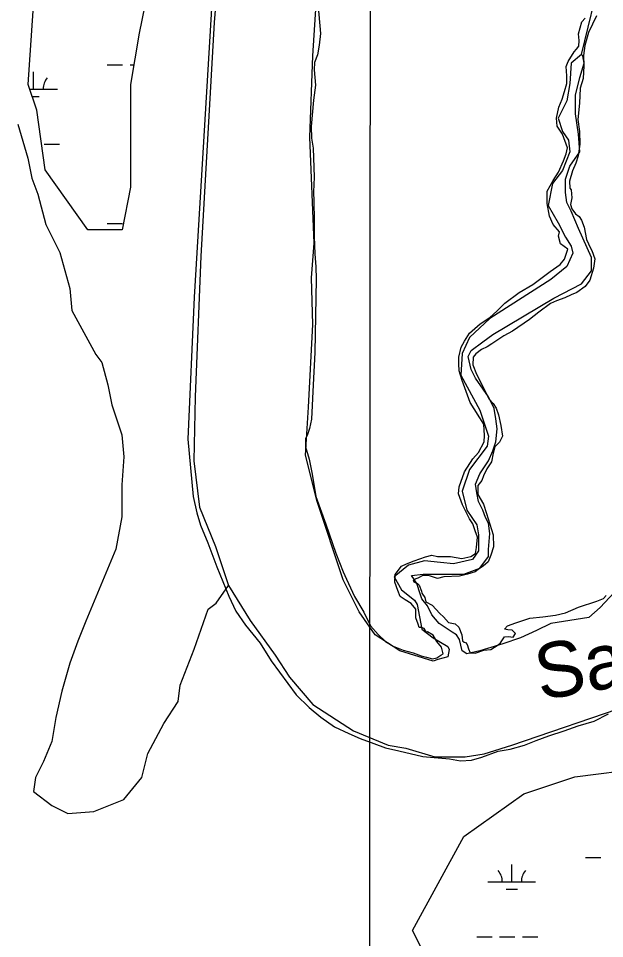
# Model space of a CAD drawing. Extents: x 3245246 to 3283090, y 806824 to 832173.
# Drawn here: x 3259157 to 3260387, y 825228 to 827159 of the extents above; entities that cross this region are included whole.
import ezdxf

# ---------------------------------------------------------------- set-up
doc = ezdxf.new("R2010")
doc.units = 0
for name, color, linetype in [('V-GRID-MAJR', 7, 'Continuous'), ('V-RIVR-IDEN', 7, 'Continuous'), ('V-SITE-VEGE', 7, 'Continuous'), ('V-TOPO-SHOR', 7, 'Continuous'), ('V-WETL-SWMP', 7, 'Continuous')]:
    doc.layers.add(name, color=color, linetype=linetype)

msp = doc.modelspace()

# ---------------------------------------------------------------- linework, layer by layer
at = {"layer": 'V-GRID-MAJR'}
msp.add_spline([(3259886.4, 812208.7), (3259889.9, 818267.9), (3259893.4, 824330.1), (3259897, 830392.4), (3259897, 830395.5)], degree=3, dxfattribs=at)
at = {"layer": 'V-SITE-VEGE'}
for p, q in [((3259570.4, 827319.2), (3259526.2, 826574.3)), ((3259526.2, 826574.3), (3259512.9, 826276.3)), ((3259512.9, 826276.3), (3259524.1, 826155.9)), ((3259524.1, 826155.9), (3259531.3, 826121.4)), ((3259531.3, 826121.4), (3259539.5, 826095.7)), ((3259539.5, 826095.7), (3259554.8, 826058.5)), ((3259554.8, 826058.5), (3259573.6, 826008.2)), ((3259573.6, 826008.2), (3259598.4, 825946.7)), ((3259598.4, 825946.7), (3259613.6, 825915.2)), ((3259613.6, 825915.2), (3259633.5, 825885.7)), ((3259633.5, 825885.7), (3259664.5, 825847.9)), ((3259664.5, 825847.9), (3259687.2, 825811.4)), ((3259687.2, 825811.4), (3259739.7, 825739.4)), ((3259739.7, 825739.4), (3259766.9, 825713.2)), ((3259766.9, 825713.2), (3259791.5, 825692.8)), ((3259791.5, 825692.8), (3259820.2, 825672.9)), ((3260365, 825684.5), (3260394.9, 825699.7)), ((3259820.2, 825672.9), (3259850.1, 825658.5)), ((3260301.7, 825664), (3260331.2, 825674.6)), ((3260331.2, 825674.6), (3260365, 825684.5)), ((3259850.1, 825658.5), (3259873.9, 825648.1)), ((3260243.4, 825643.8), (3260270, 825653.4)), ((3260270, 825653.4), (3260301.7, 825664)), ((3259873.9, 825648.1), (3259902.6, 825637.4)), ((3259902.6, 825637.4), (3259927.4, 825628.8)), ((3260188.7, 825625.4), (3260218.7, 825633.8)), ((3260218.7, 825633.8), (3260243.4, 825643.8)), ((3259927.4, 825628.8), (3259955.2, 825622)), ((3259955.2, 825622), (3260005.9, 825610.4)), ((3260129.4, 825608.9), (3260163.6, 825621.2)), ((3260163.6, 825621.2), (3260188.7, 825625.4)), ((3260005.9, 825610.4), (3260061.8, 825605.5)), ((3260061.8, 825605.5), (3260084.5, 825601.1)), ((3260084.5, 825601.1), (3260107.5, 825602.5)), ((3260107.5, 825602.5), (3260129.4, 825608.9))]:
    msp.add_line(p, q, dxfattribs=at)
for points in [[(3259785.6, 827191.5), (3259790.9, 827128.1), (3259787.9, 827103.4), (3259784.5, 827082.9), (3259778.4, 827066.9), (3259777.7, 827051.4), (3259780.7, 827019.1), (3259776.2, 826987.9), (3259771.2, 826932.9), (3259772, 826908.2), (3259775.4, 826887.3), (3259777.3, 826826.6), (3259776.2, 826795.4), (3259776.6, 826775.3), (3259777.7, 826736.2), (3259777.7, 826700.9), (3259778.9, 826665.2), (3259780.8, 826637.9), (3259781.9, 826612.4), (3259778.9, 826458.6), (3259775.5, 826390.7), (3259771.8, 826318.1), (3259767.6, 826298.8), (3259763.4, 826286.2), (3259759.2, 826277.1), (3259759.6, 826260), (3259767.2, 826234.6), (3259773.7, 826203.1), (3259780.9, 826156), (3259802.2, 826098.3), (3259823.1, 826037.2), (3259838.3, 825998.1), (3259845.1, 825982.5), (3259862.2, 825946.4), (3259882, 825913), (3259896, 825884.9), (3259911.6, 825866.3), (3259927.5, 825851.5), (3259943.1, 825842), (3259964, 825833.7), (3259985.3, 825827.6), (3260002, 825821.5), (3260013, 825818.9), (3260025.5, 825815.1), (3260035, 825817.4), (3260043, 825822.7), (3260047.9, 825826.1), (3260044.5, 825839.8), (3260035, 825851.9), (3260027, 825864.8), (3260015.3, 825871.7), (3260013.4, 825870.5), (3260008.4, 825878.9), (3260003.1, 825880.8), (3259998.2, 825881.1), (3259995.9, 825888), (3259990.6, 825901.6), (3259990.9, 825912.3), (3259990.6, 825919.9), (3259981.4, 825931.6), (3259968.5, 825938.9), (3259958.3, 825946.1), (3259953, 825958.6), (3259946.5, 825976.4), (3259947.6, 825992), (3259960.9, 826009.5), (3259971.2, 826014.8), (3259987.1, 826020.9), (3260011, 826029.2), (3260024.7, 826032.7), (3260036.1, 826030.4), (3260063.8, 826030), (3260087.4, 826026.2), (3260106.4, 826030.4), (3260115.8, 826036.1), (3260118.1, 826049), (3260120, 826071), (3260115.4, 826084.3), (3260110.1, 826098.4), (3260103.3, 826109.4), (3260088.5, 826138.2), (3260080.5, 826161.4), (3260082, 826176.2), (3260093, 826207.7), (3260110.1, 826235.1), (3260122.6, 826248.4), (3260134.4, 826270.8), (3260134.8, 826284.4), (3260133.2, 826307.6), (3260104.8, 826353.1), (3260088.4, 826399.8), (3260082, 826420), (3260081.2, 826434.8), (3260080.8, 826448.8), (3260085.7, 826469.7), (3260093, 826482.2), (3260103.2, 826498.6), (3260126, 826518.7), (3260146.1, 826531.6), (3260160.9, 826544.9), (3260177.6, 826562), (3260207.6, 826584), (3260236.1, 826600.8), (3260256.2, 826615.6), (3260272.9, 826628.5), (3260293.4, 826643.3), (3260302.5, 826654.3), (3260309.7, 826675.2), (3260294.1, 826686.2), (3260290, 826702.1), (3260291.9, 826711.3), (3260279, 826727.2), (3260271, 826744.7), (3260266.4, 826770.9), (3260266.4, 826796.7), (3260279.3, 826819.5), (3260290.3, 826836.6), (3260300.9, 826860.5), (3260305.9, 826874.9), (3260308.9, 826887.8), (3260298.7, 826916.3), (3260287.3, 826933), (3260285.7, 826950.1), (3260291, 826973.3), (3260297.9, 826990), (3260302.8, 827006.3), (3260307.4, 827022.6), (3260307.4, 827038.6), (3260306.2, 827058.7), (3260310.4, 827069.3), (3260322.9, 827089.5), (3260328.2, 827094.8), (3260332.8, 827100.9), (3260333.2, 827113.4), (3260332, 827127.1), (3260339.2, 827152.5), (3260346.4, 827159.7)], [(3260369.6, 827164.7), (3260353.3, 827130.1), (3260345.3, 827102.4), (3260342.7, 827081.5), (3260343, 827059.8), (3260341.9, 827033.6), (3260335.5, 827013.1), (3260334, 826981.6), (3260330.9, 826947.1), (3260334, 826922.4), (3260334.7, 826895.4), (3260331.7, 826871.1), (3260326.4, 826855.6), (3260319.2, 826839.2), (3260313.1, 826818), (3260313.9, 826803.5), (3260316.9, 826799.4), (3260318.4, 826782.7), (3260315, 826768.6), (3260318.4, 826759.5), (3260325.6, 826749.2), (3260333.2, 826743.5), (3260338.2, 826736), (3260343.9, 826721.5), (3260349.2, 826695.7), (3260357.2, 826677.1), (3260360.2, 826672.2), (3260366.7, 826654.7), (3260363.6, 826635.3), (3260356.1, 826610.3), (3260346.2, 826596.6), (3260328.3, 826584.4), (3260316.6, 826579.1), (3260303.7, 826572.7), (3260286.2, 826567), (3260273.7, 826560.9), (3260249, 826542.7), (3260229.6, 826527.8), (3260193.9, 826503.2), (3260175.7, 826492.9), (3260150.3, 826476.2), (3260140.4, 826470.1), (3260128.6, 826464.4), (3260116.9, 826455.3), (3260110.8, 826448.8), (3260110.4, 826432.5), (3260118, 826413.1), (3260144.6, 826360.4), (3260153, 826351.3), (3260159.4, 826341.4), (3260164, 826327.3), (3260168.9, 826305.3), (3260172.4, 826282.5), (3260166.7, 826270.4), (3260156.8, 826260.5), (3260153.4, 826246.8), (3260149.6, 826228.6), (3260139.7, 826214.2), (3260132.5, 826199.4), (3260129.5, 826189.9), (3260120.7, 826178.9), (3260120.7, 826159.9), (3260132.9, 826139.8), (3260139.4, 826120.4), (3260153.4, 826075.6), (3260153.8, 826050.5), (3260148.5, 826033.1), (3260142.4, 826018.6), (3260132.2, 826009.5), (3260124.6, 826004.6), (3260115.1, 825997.7), (3260099.1, 825993.2), (3260082.4, 825988.6), (3260049.8, 825987.5), (3260036.5, 825983.7), (3260021.7, 825988.6), (3260016.7, 825990.1), (3260005.7, 825990.1), (3259995.1, 825984.4), (3259985.2, 825981.4), (3259986.4, 825977.2), (3259994.3, 825973.4), (3259998.1, 825969.6), (3260003.1, 825957.1), (3260003.8, 825952.9), (3260009.9, 825943.8), (3260012.2, 825935.1), (3260025.1, 825927.9), (3260041.1, 825910.4), (3260048.7, 825903.2), (3260059.3, 825891.4), (3260073.3, 825889.1), (3260080.9, 825881.5), (3260087.4, 825865.6), (3260088.9, 825853.1), (3260092, 825850), (3260095, 825849.3), (3260098.8, 825845.1), (3260101.1, 825836), (3260104.9, 825828), (3260115.1, 825826.9), (3260133.4, 825833.3), (3260148.5, 825835.2), (3260163.7, 825844.4), (3260168.3, 825848.9), (3260176.6, 825861.8), (3260185, 825862.2), (3260194.9, 825861.1), (3260199.8, 825868.3), (3260193, 825875.5), (3260184.2, 825875.9), (3260177, 825877.4), (3260183.1, 825884.6), (3260200.9, 825891.1), (3260230.2, 825900.9), (3260257.1, 825903.6), (3260284.1, 825907), (3260305, 825912), (3260332.3, 825923.7), (3260370.6, 825936.3), (3260384.3, 825941.6), (3260390.4, 825948.1)]]:
    msp.add_lwpolyline(points, dxfattribs=at)
at = {"layer": 'V-TOPO-SHOR'}
for points in [[(3259604.1, 827598.6), (3259567.6, 827150.8), (3259540.2, 826660.4), (3259528, 826364.9), (3259524.9, 826230.9), (3259537.1, 826133.4), (3259570.6, 826051.2), (3259598, 825968.9), (3259643.7, 825895.8), (3259695.5, 825822.7), (3259726, 825777), (3259774.7, 825719.2), (3259860, 825664.3), (3259933.1, 825633.9), (3259969.7, 825627.8), (3260030.6, 825609.5), (3260094.5, 825609.5), (3260134.1, 825615.6), (3260192, 825633.9), (3260441.8, 825719.2)], [(3260417.4, 825965.9), (3260377.8, 825923.3), (3260353.5, 825901.9), (3260274.3, 825889.7), (3260243.8, 825874.5), (3260210.3, 825859.3), (3260173.7, 825847.1), (3260164.6, 825844.1), (3260125, 825831.9), (3260097.6, 825825.8), (3260088.4, 825831.9), (3260082.4, 825856.2), (3260076.3, 825865.4), (3260067.1, 825871.5), (3260039.7, 825889.7), (3260024.5, 825908), (3260015.3, 825926.3), (3260003.2, 825941.5), (3259997.1, 825959.8), (3259994, 825972), (3259987.9, 825981.1), (3259981.8, 825990.3), (3260006.2, 825993.3), (3260042.8, 825993.3), (3260091.5, 825993.3), (3260125, 826005.5), (3260143.3, 826029.9), (3260143.3, 826045.1), (3260146.3, 826078.6), (3260143.3, 826099.9), (3260137.2, 826112.1), (3260131.1, 826127.3), (3260122, 826145.6), (3260118.9, 826163.9), (3260115.9, 826182.2), (3260125, 826203.5), (3260143.3, 826230.9), (3260152.4, 826252.2), (3260158.5, 826270.5), (3260161.6, 826297.9), (3260158.5, 826319.2), (3260155.5, 826340.6), (3260143.3, 826364.9), (3260115.9, 826404.5), (3260106.7, 826422.8), (3260100.6, 826450.2), (3260106.7, 826462.4), (3260131.1, 826480.7), (3260152.4, 826495.9), (3260280.3, 826572.1), (3260338.2, 826602.5), (3260359.5, 826629.9), (3260359.5, 826657.4), (3260332.1, 826718.3), (3260316.9, 826754.8), (3260307.8, 826773.1), (3260304.7, 826794.4), (3260304.7, 826821.8), (3260313.9, 826849.3), (3260335.2, 826879.7), (3260332.1, 826916.3), (3260326, 826958.9), (3260326, 826998.5), (3260335.2, 827035.1), (3260344.3, 827065.5), (3260341.3, 827080.8), (3260338.2, 827083.8), (3260316.9, 827065.5), (3260313.9, 827022.9), (3260307.8, 826986.3), (3260289.5, 826949.8), (3260298.6, 826922.4), (3260310.8, 826904.1), (3260313.9, 826879.7), (3260298.6, 826840.1), (3260277.3, 826812.7), (3260268.2, 826767), (3260289.5, 826730.5), (3260304.7, 826700), (3260316.9, 826681.7), (3260319.9, 826666.5), (3260307.8, 826639.1), (3260274.3, 826611.7), (3260146.3, 826529.4), (3260103.7, 826489.8), (3260088.4, 826456.3), (3260085.4, 826410.6), (3260125, 826337.5), (3260143.3, 826282.7), (3260140.2, 826261.4), (3260103.7, 826212.6), (3260088.4, 826166.9), (3260097.6, 826127.3), (3260118.9, 826096.9), (3260122, 826075.6), (3260122, 826042), (3260109.8, 826023.8), (3260070.2, 826014.6), (3260042.8, 826017.7), (3260009.3, 826020.7), (3259975.7, 826011.6), (3259945.3, 825987.2), (3259960.5, 825959.8), (3259987.9, 825938.5), (3259994, 825929.3), (3260003.2, 825877.6), (3260027.5, 825859.3), (3260058, 825841), (3260061, 825834.9), (3260058, 825819.7), (3260036.7, 825813.6), (3260027.5, 825810.5), (3259957.5, 825831.9), (3259905.7, 825865.4), (3259872.2, 825914.1), (3259838.7, 825981.1), (3259783.8, 826145.6), (3259759.5, 826243.1), (3259765.6, 826343.6), (3259774.7, 826517.2), (3259771.7, 826614.7), (3259777.7, 826687.8), (3259768.6, 826910.2), (3259774.7, 827080.8), (3259796, 827406.7)], [(3260338.2, 827083.8), (3260379.3, 827253.7), (3260399.5, 827324.5), (3260419.8, 827324.4), (3260460.2, 827324.4), (3260500.7, 827324.4), (3260581.6, 827263.7), (3260713, 827152.4), (3260793.9, 827081.5), (3260885, 827051.1), (3260955.8, 827000.5), (3261016.4, 826949.9), (3261046.8, 826929.7), (3261097.3, 826868.9), (3261137.8, 826828.5), (3261158, 826808.2), (3261188.3, 826788), (3261218.7, 826777.9), (3261249, 826767.7), (3261299.6, 826747.5), (3261350.1, 826707)], [(3259156.1, 826937.6), (3259177.1, 826866.1), (3259185.5, 826824), (3259198.1, 826790.3), (3259214.9, 826727.2), (3259244.3, 826668.3), (3259265.3, 826592.6), (3259269.5, 826546.3), (3259319.9, 826453.8), (3259332.5, 826437), (3259345.1, 826390.7), (3259353.5, 826348.6), (3259374.5, 826285.5), (3259378.7, 826239.2), (3259374.5, 826180.3), (3259374.4, 826113), (3259361.8, 826045.8), (3259298.6, 825894.4), (3259281.8, 825852.3), (3259264.9, 825806), (3259248.1, 825747.2), (3259235.4, 825692.5), (3259227, 825642), (3259210.2, 825599.9), (3259193.3, 825566.3), (3259189.1, 825536.9), (3259227, 825507.4), (3259260.6, 825490.6), (3259315.3, 825494.7), (3259378.4, 825520), (3259416.3, 825566.2), (3259428.9, 825616.7), (3259462.6, 825679.8), (3259492, 825726), (3259496.3, 825759.7), (3259525.7, 825835.4), (3259555.2, 825919.5), (3259572.1, 825932.1), (3259598, 825968.9)]]:
    msp.add_lwpolyline(points, dxfattribs=at)
at = {"layer": 'V-WETL-SWMP'}
for p, q in [((3259343.7, 827062), (3259375.7, 827061.9)), ((3259391.7, 827061.9), (3259399.6, 827061.9)), ((3259189.1, 827011.3), (3259189.1, 827047.3)), ((3259180.8, 827011.3), (3259239.1, 827011.3)), ((3259185.9, 826995.9), (3259201.1, 826995.8)), ((3259211.6, 826895.8), (3259243.6, 826895.8)), ((3259343.6, 826729.3), (3259375.6, 826729.3)), ((3260192.2, 825347.5), (3260192.2, 825383.5)), ((3260346.8, 825398.1), (3260378.8, 825398.1)), ((3260142.2, 825347.5), (3260242.2, 825347.4)), ((3260180.2, 825332), (3260204.2, 825332)), ((3260118.7, 825232.1), (3260150.7, 825232.1)), ((3260166.7, 825232), (3260198.7, 825232)), ((3260214.7, 825232), (3260246.7, 825232))]:
    msp.add_line(p, q, dxfattribs=at)
for points in [[(3259106, 828365.8), (3259195.6, 828276.1), (3259231.4, 828186.4), (3259285.2, 828078.8), (3259356.9, 828007.1), (3259428.6, 827917.4), (3259482.3, 827809.8), (3259500.3, 827720.1), (3259518.2, 827612.5), (3259518.2, 827504.9), (3259500.3, 827379.3), (3259482.3, 827307.6), (3259428.6, 827217.9), (3259410.6, 827128.2), (3259392.7, 827020.6), (3259392.7, 826805.4), (3259374.8, 826715.7), (3259303.1, 826715.7), (3259213.5, 826841.3), (3259195.6, 826966.8), (3259177.7, 827020.6), (3259195.6, 827289.6), (3259177.7, 827451.1), (3259141.8, 827612.5)], [(3260055.8, 825101.5), (3259984.1, 825245), (3260091.7, 825442.3), (3260217.1, 825532), (3260324.6, 825567.8), (3260468, 825585.8), (3260629.3, 825585.8), (3260772.7, 825567.8), (3260916.1, 825496.1), (3261077.3, 825406.4), (3261184.9, 825316.8), (3261256.6, 825191.2)]]:
    msp.add_lwpolyline(points, dxfattribs=at)
for centre, start, end in [((3259244.3, 827011.7), 139.2032, 180.7468), ((3260137, 825348), 359.2032, 40.7468), ((3260247.4, 825347.9), 139.2032, 180.7468)]:
    msp.add_arc(centre, 35.2, start, end, dxfattribs=at)

# ---------------------------------------------------------------- texts
at = {"layer": 'V-RIVR-IDEN'}
msp.add_text('Sara', height=116, rotation=10.0112, dxfattribs=at).set_placement((3260251.7, 825727.9))

doc.saveas('drawing.dxf')
